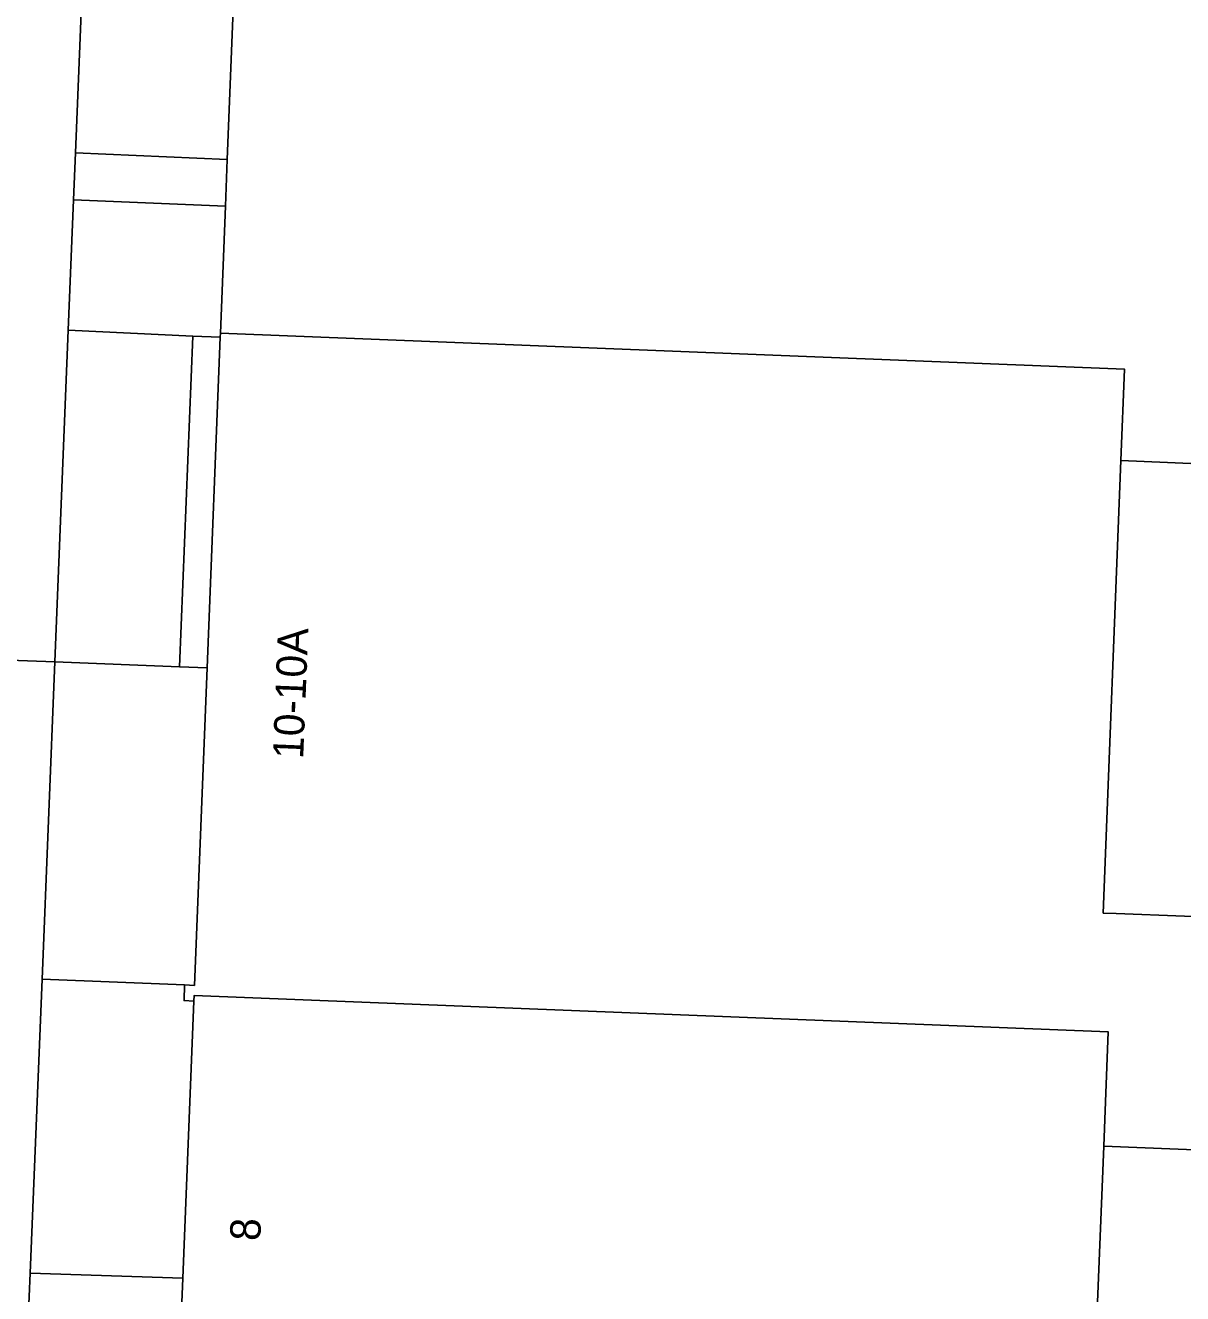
# Model space of a CAD drawing. Extents: x 160732 to 162105, y 387428 to 388479.
# Drawn here: x 161439.62 to 161477.7, y 387582.83 to 387624.56 of the extents above; entities that cross this region are included whole.
import ezdxf

# ---------------------------------------------------------------- set-up
doc = ezdxf.new("R2010")
doc.units = 0
for name, color, linetype in [('IMGEO_Groenvoorziening', 7, 'Continuous'), ('IMGEO_Pand', 7, 'Continuous'), ('IMGEO_Pand_nummerreeks', 7, 'Continuous'), ('IMGEO_Parkeervlak_open', 7, 'Continuous'), ('IMGEO_Voetpad_open', 7, 'Continuous')]:
    doc.layers.add(name, color=color, linetype=linetype)

msp = doc.modelspace()

# ---------------------------------------------------------------- linework, layer by layer
at = {"layer": 'IMGEO_Groenvoorziening'}
msp.add_lwpolyline([(161445.136, 387614.336), (161441.035, 387614.529)], dxfattribs=at)
at = {"layer": 'IMGEO_Pand'}
for points in [[(161448.387, 387673.501), (161448.158, 387667.737), (161448.098, 387666.226), (161446.264, 387620.149)], [(161446.264, 387620.149), (161446.203, 387618.612)], [(161446.203, 387618.612), (161446.037, 387614.434)], [(161446.037, 387614.434), (161446.031, 387614.294)], [(161475.664, 387610.245), (161475.781, 387613.25), (161446.037, 387614.434)], [(161446.031, 387614.294), (161445.598, 387603.414)], [(161475.098, 387587.675), (161479.723, 387587.494), (161479.667, 387586.101), (161493.372, 387585.566), (161493.648, 387592.501), (161491.563, 387592.567), (161491.712, 387596.313), (161480.064, 387596.768), (161480.001, 387595.159), (161475.508, 387595.335), (161475.084, 387595.352), (161475.664, 387610.245)], [(161475.664, 387610.245), (161483.077, 387609.924), (161483.016, 387608.365), (161494.835, 387607.853)], [(161445.598, 387603.414), (161445.183, 387592.971), (161444.862, 387592.984)], [(161444.862, 387592.984), (161444.841, 387592.469), (161445.163, 387592.456)], [(161445.163, 387592.456), (161444.798, 387583.332)], [(161445.163, 387592.456), (161445.17, 387592.634), (161475.248, 387591.439), (161475.156, 387589.136), (161475.098, 387587.675)], [(161475.044, 387576.833), (161477.432, 387576.739), (161477.555, 387579.84), (161474.79, 387579.95), (161474.861, 387581.731), (161475.098, 387587.675)], [(161444.798, 387583.332), (161444.735, 387581.743)]]:
    msp.add_lwpolyline(points, dxfattribs=at)
at = {"layer": 'IMGEO_Parkeervlak_open'}
for points in [[(161444.695, 387603.45), (161440.593, 387603.613)], [(161440.171, 387593.171), (161444.862, 387592.984)]]:
    msp.add_lwpolyline(points, dxfattribs=at)
at = {"layer": 'IMGEO_Voetpad_open'}
for points in [[(161441.271, 387620.368), (161443.3, 387670.522)], [(161441.209, 387618.82), (161441.271, 387620.368)], [(161441.271, 387620.368), (161446.264, 387620.149)], [(161441.035, 387614.529), (161441.209, 387618.82)], [(161441.209, 387618.82), (161446.203, 387618.612)], [(161440.593, 387603.613), (161441.035, 387614.529)], [(161445.136, 387614.336), (161444.695, 387603.45)], [(161446.031, 387614.294), (161445.136, 387614.336)], [(161440.593, 387603.613), (161438.487, 387603.697)], [(161440.171, 387593.171), (161440.593, 387603.613)], [(161444.695, 387603.45), (161445.598, 387603.414)], [(161439.78, 387583.506), (161440.171, 387593.171)], [(161439.718, 387581.971), (161439.78, 387583.506)], [(161444.798, 387583.332), (161439.78, 387583.506)]]:
    msp.add_lwpolyline(points, dxfattribs=at)

# ---------------------------------------------------------------- texts
at = {"layer": 'IMGEO_Pand_nummerreeks'}
for s, rotation, p in [('10-10A', 87.7198, (161448.761, 387600.408)), ('8', 87.7084, (161447.348, 387584.551))]:
    msp.add_text(s, height=1, rotation=rotation, dxfattribs=at).set_placement(p)

doc.saveas('drawing.dxf')
